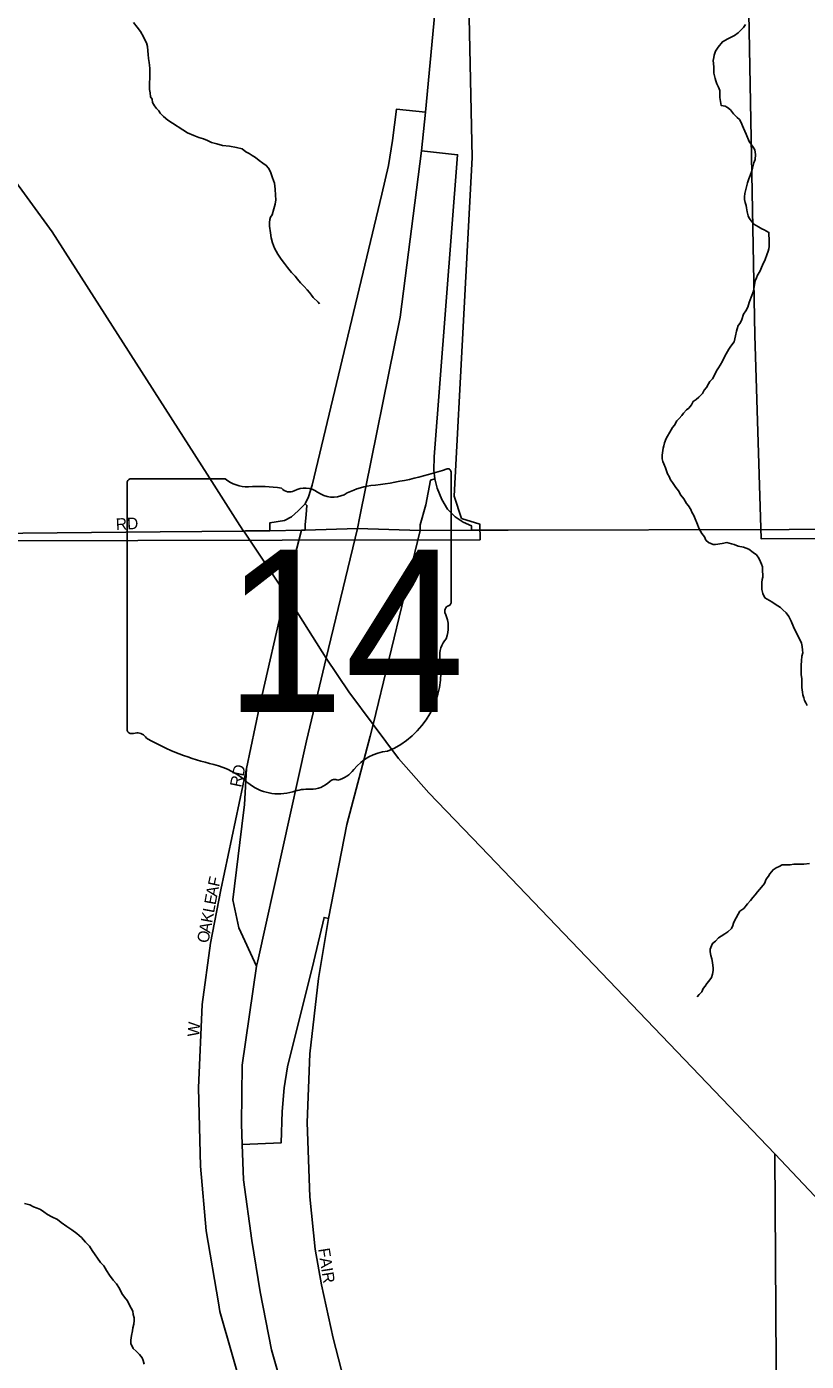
# Model space of a CAD drawing. Extents: x 2010165 to 2382125, y 1060529 to 1407316.
# Drawn here: x 2237687 to 2241036, y 1226610 to 1232343 of the extents above; entities that cross this region are included whole.
import ezdxf

# ---------------------------------------------------------------- set-up
doc = ezdxf.new("R2010")
doc.units = 0
for name, color, linetype in [('GM_X_City_Street', 7, 'Continuous'), ('GM_X_City_Street_Text', 7, 'Continuous'), ('GM_X_Corporation', 7, 'Continuous'), ('GM_X_Interchange_Ramps', 7, 'Continuous'), ('GM_X_Interstate_Route', 7, 'Continuous'), ('GM_X_Minor_River', 7, 'Continuous'), ('GM_X_State_Location', 7, 'Continuous'), ('GM_X_State_Route', 7, 'Continuous'), ('GM_X_State_Shield', 7, 'Continuous')]:
    doc.layers.add(name, color=color, linetype=linetype)

msp = doc.modelspace()

# ---------------------------------------------------------------- linework, layer by layer
at = {"layer": 'GM_X_City_Street'}
for points in [[(2238626.9, 1230176.4), (2238731.4, 1230177.2), (2238867.2, 1230179.8), (2238883.6, 1230180.2), (2239107.5, 1230187.2), (2239377.1, 1230179.2), (2239597.6, 1230179.7), (2239755, 1230180.1)], [(2239755, 1230180.1), (2240962.1, 1230183.3)], [(2240962.1, 1230183.3), (2243046, 1230188.8), (2244688.1, 1230170.7)], [(2235752.7, 1230147.9), (2238261.1, 1230172.8)], [(2238261.1, 1230172.8), (2238618.4, 1230176.3), (2238626.9, 1230176.4)], [(2238867.2, 1230179.8), (2238797.7, 1229908.7)], [(2239162.1, 1229294.8), (2239175.1, 1229344.5), (2239377.1, 1230179.2)], [(2239638, 1228819.1), (2239415.1, 1229052), (2239284.9, 1229199.6), (2239175.1, 1229344.5), (2239070.9, 1229485.5), (2238973.8, 1229630), (2238797.7, 1229908.7)], [(2238974.4, 1228460.1), (2238983, 1228512.3), (2239063, 1228915.7), (2239162.1, 1229294.8)], [(2238631.3, 1229156.2), (2238521.7, 1228634.7), (2238476.2, 1228405.1), (2238441, 1228142.2), (2238424.7, 1227785), (2238433.9, 1227447.8), (2238458.7, 1227169.4), (2238510.5, 1226860.8)], [(2246206.9, 1221908.4), (2243454.2, 1224830), (2242126.8, 1226203.4), (2240900.2, 1227500.2), (2239638, 1228819.1)], [(2239622.3, 1224816.9), (2239477, 1225202.6), (2239365.2, 1225503), (2239278.9, 1225760.9), (2239061.6, 1226487.1), (2239003, 1226709.3), (2238953.2, 1226938), (2238926, 1227090.7), (2238903.3, 1227315.7), (2238891.5, 1227635.4), (2238903.3, 1227931), (2238940.5, 1228253.6), (2238974.4, 1228460.1)], [(2240926.9, 1221944.3), (2240947.4, 1222037.6), (2240955.4, 1222139.6), (2240951.4, 1223055.3), (2240917.7, 1224799.3), (2240900.2, 1227500.2)], [(2238510.5, 1226860.8), (2238516.9, 1226823), (2238625.7, 1226443.7), (2238795.8, 1225896.2), (2238851.4, 1225682.8), (2238891.7, 1225463.1), (2238911.4, 1225222.7), (2238910, 1224952.2), (2238905.6, 1224805.4)]]:
    msp.add_lwpolyline(points, dxfattribs=at)
at = {"layer": 'GM_X_Corporation'}
for points in [[(2244438.3, 1240916.6), (2244454.7, 1234686.7), (2244523.9, 1231060.2), (2244531.4, 1230165.7), (2243146.8, 1230147.7), (2240842.5, 1230142), (2240815.3, 1231017.2), (2240781.2, 1232864.7), (2240832.2, 1234935), (2240601, 1234961.5), (2240433.5, 1234977.7), (2240197.9, 1234974.4), (2239933.3, 1234949), (2239664.2, 1234913), (2239497.7, 1234890.9), (2239363.7, 1234889.5), (2239171.3, 1234905.3), (2239095.6, 1238274.6)], [(2239578, 1232850.2), (2239600.8, 1231781.4), (2239523.9, 1230326.2), (2239555.1, 1230230.1), (2239633.6, 1230206.1), (2239634.7, 1230139.1), (2238784.3, 1230137), (2235686.4, 1230129.3), (2233283.1, 1230098.7), (2233281.8, 1231320.6), (2233190, 1231319.3), (2232740.5, 1231920.6), (2232976.3, 1232123.5), (2233032.5, 1234349.8)], [(2237423.9, 1224843.7), (2236235.1, 1227810.3), (2235997.7, 1228390), (2235714.8, 1229098.3), (2235686.4, 1230129.3), (2238784.3, 1230137), (2239634.7, 1230139.1), (2239633.6, 1230206.1), (2239555.1, 1230230.1), (2239523.9, 1230326.2), (2239600.8, 1231781.4), (2239578, 1232850.2), (2240781.2, 1232864.7), (2240815.3, 1231017.2), (2240842.5, 1230142), (2243146.8, 1230147.7)]]:
    msp.add_lwpolyline(points, dxfattribs=at)
at = {"layer": 'GM_X_Interchange_Ramps'}
for points in [[(2239400.1, 1231975.6), (2239276.4, 1231988.8), (2239258.6, 1231853.8), (2239241.7, 1231746.3), (2239212, 1231623.5), (2238913.6, 1230372.6), (2238897.9, 1230323.2), (2238883.1, 1230293.3), (2238853.7, 1230263.1), (2238824.7, 1230236.9), (2238795, 1230222), (2238731.3, 1230211.4), (2238731.4, 1230177.2)], [(2239597.6, 1230179.7), (2239597.6, 1230199), (2239562.2, 1230214.9), (2239527.8, 1230237.5), (2239495.1, 1230270.2), (2239470.6, 1230311.9), (2239450.6, 1230359.9), (2239440, 1230400.2), (2239435.9, 1230438.3), (2239437.4, 1230495), (2239538.3, 1231792.5), (2239382.5, 1231809.2)], [(2239377.1, 1230179.2), (2239377.1, 1230202.8), (2239401.5, 1230288.4), (2239421.8, 1230395.4), (2239440, 1230400.2)], [(2238883.1, 1230293.3), (2238891.2, 1230286.1), (2238888.3, 1230247.7), (2238883.6, 1230203.3), (2238883.6, 1230180.2)], [(2238612.8, 1227541.3), (2238780.6, 1227548.2), (2238784.4, 1227682), (2238793.6, 1227783.8), (2238807.9, 1227874.6), (2238920.7, 1228328.6), (2238964.6, 1228516.6), (2238983, 1228512.3)]]:
    msp.add_lwpolyline(points, dxfattribs=at)
at = {"layer": 'GM_X_Interstate_Route'}
for points in [[(2239118, 1230239.3), (2239290.9, 1231095.3), (2239382.5, 1231809.2), (2239400.1, 1231975.6), (2239597.8, 1234080), (2239663, 1234898.7)], [(2238679.9, 1228330.3), (2238888.8, 1229275.6), (2238973.8, 1229630), (2239107.5, 1230187.2), (2239118, 1230239.3)], [(2239534.1, 1223957.3), (2239366.5, 1224514), (2239281, 1224811.4), (2239251.6, 1224913.9), (2239117.8, 1225365.1), (2238986.1, 1225810.4), (2238874.3, 1226185.4), (2238798.5, 1226448.1), (2238738.6, 1226658.7), (2238690.7, 1226907.4), (2238654.9, 1227128), (2238619, 1227388.7), (2238612.8, 1227541.3), (2238609.2, 1227629.3), (2238613.3, 1227882), (2238674.8, 1228307.1), (2238679.9, 1228330.3)]]:
    msp.add_lwpolyline(points, dxfattribs=at)
at = {"layer": 'GM_X_Minor_River'}
for points in [[(2238145.9, 1232361.3), (2238162.3, 1232341.4), (2238176.6, 1232321.6), (2238189, 1232299.6), (2238195.3, 1232285.7), (2238201.5, 1232273.7), (2238205.8, 1232257.7), (2238208.1, 1232239.6), (2238208.4, 1232223.6), (2238210.7, 1232205.5), (2238212.9, 1232189.5), (2238215.1, 1232177.5), (2238215.4, 1232163.4), (2238215.6, 1232145.3), (2238216, 1232121.2), (2238214.4, 1232101.1), (2238214.6, 1232083), (2238214.8, 1232073), (2238217, 1232058.9), (2238219.3, 1232040.9), (2238225.5, 1232030.9), (2238227.8, 1232016.9), (2238236, 1232003), (2238244.3, 1231991), (2238254.5, 1231981.1), (2238260.6, 1231971.2), (2238274.9, 1231957.3), (2238293.3, 1231941.5), (2238378.5, 1231886.5), (2238404.8, 1231874.9), (2238427, 1231867.1), (2238447.2, 1231861.4), (2238463.4, 1231853.6), (2238481.6, 1231845.8), (2238503.7, 1231840.1), (2238528, 1231832.5), (2238558.2, 1231828.9), (2238588.4, 1231823.3), (2238612.5, 1231817.6), (2238628.8, 1231805.8), (2238643, 1231798), (2238655.2, 1231790.1), (2238669.4, 1231780.3), (2238685.6, 1231768.5), (2238701.9, 1231756.6), (2238716.1, 1231746.8), (2238726.3, 1231734.9), (2238734.6, 1231719), (2238743.1, 1231693), (2238751.5, 1231671), (2238753.9, 1231644.9), (2238756.3, 1231618.8), (2238756.7, 1231598.7), (2238755, 1231580.6), (2238749.3, 1231560.5)], [(2240774.7, 1232351.6), (2240766.9, 1232339.4), (2240755, 1232327.2), (2240743.1, 1232317), (2240727.3, 1232304.7), (2240699.4, 1232290.2), (2240675.5, 1232277.8), (2240657.8, 1232255.4), (2240646, 1232237.2), (2240640.3, 1232221), (2240638.4, 1232211), (2240636.7, 1232196.9), (2240636.8, 1232184.8), (2240639.1, 1232168.8), (2240639.3, 1232156.7), (2240639.5, 1232142.7), (2240643.9, 1232120.6), (2240648.1, 1232110.6), (2240652.3, 1232096.6), (2240658.6, 1232082.7), (2240664.8, 1232068.7), (2240665.3, 1232038.6), (2240669.9, 1232004.5), (2240688, 1232000.7), (2240698.2, 1231994.9), (2240710.4, 1231985), (2240722.7, 1231969.1), (2240739, 1231953.3), (2240749.2, 1231943.4), (2240755.4, 1231933.4), (2240765.8, 1231907.4), (2240778.3, 1231881.5), (2240790.9, 1231849.5), (2240807.3, 1231825.7), (2240815.6, 1231813.7), (2240817.9, 1231793.7), (2240816.2, 1231771.6), (2240810.4, 1231757.4), (2240804.8, 1231735.2), (2240801, 1231719.1), (2240795.3, 1231702.9), (2240789.5, 1231688.8), (2240783.7, 1231672.6), (2240778.1, 1231648.4), (2240772.4, 1231626.3), (2240770.6, 1231612.2), (2240770.8, 1231600.1), (2240773, 1231588.1), (2240777.3, 1231574.1), (2240779.4, 1231564.1), (2240781.7, 1231548.1), (2240786, 1231530), (2240790.2, 1231520.1), (2240810.7, 1231494.2), (2240831, 1231482.5), (2240845.2, 1231474.6), (2240855.3, 1231470.8), (2240865.4, 1231464.9), (2240875.5, 1231459), (2240875.7, 1231447), (2240876, 1231430.9), (2240876.2, 1231416.8)], [(2238749.3, 1231560.5), (2238741.7, 1231534.2), (2238733.8, 1231524.1), (2238731.9, 1231514), (2238730.1, 1231501.9), (2238730.4, 1231485.8), (2238734.9, 1231457.8), (2238737.2, 1231435.7), (2238743.6, 1231413.7), (2238752, 1231391.7), (2238766.5, 1231365.8), (2238780.9, 1231343.9), (2238795.2, 1231326.1), (2238807.6, 1231308.2), (2238824, 1231286.3), (2238840.3, 1231270.5), (2238850.5, 1231258.6), (2238862.9, 1231242.7), (2238879.2, 1231226.8), (2238891.4, 1231213), (2238901.7, 1231201.1), (2238909.9, 1231189.1), (2238918.1, 1231179.2), (2238938.5, 1231159.4), (2238945.5, 1231152.6)], [(2240876.2, 1231416.8), (2240876.5, 1231398.8), (2240874.7, 1231388.7), (2240872.8, 1231378.6), (2240867.1, 1231362.5), (2240859.3, 1231342.2), (2240847.7, 1231318), (2240836.1, 1231291.7), (2240826.3, 1231275.5), (2240822.5, 1231263.4), (2240816.6, 1231251.2), (2240812.9, 1231235.1), (2240809.3, 1231206.9), (2240799.7, 1231180.6), (2240790, 1231158.4), (2240784.3, 1231138.2), (2240776.6, 1231122.1), (2240766.8, 1231107.8), (2240759.1, 1231085.6), (2240751.3, 1231069.4), (2240743.4, 1231059.3), (2240739.7, 1231045.2), (2240735.8, 1231035.1), (2240732.3, 1231014.6)], [(2240732.3, 1231014.6), (2240725.5, 1230988.3), (2240711.7, 1230970.1), (2240703.9, 1230957.9), (2240692.1, 1230937.7), (2240682.3, 1230919.5), (2240676.5, 1230905.4), (2240666.7, 1230889.2), (2240658.8, 1230877), (2240651, 1230864.9), (2240643.2, 1230848.7), (2240633.4, 1230830.5), (2240621.5, 1230818.3), (2240615.6, 1230808.2), (2240607.8, 1230792.1), (2240597.9, 1230781.9), (2240590.1, 1230767.7), (2240574.3, 1230751.5), (2240562.4, 1230741.3), (2240550.5, 1230733.1), (2240542.7, 1230718.9), (2240530.8, 1230704.7), (2240520.9, 1230696.6), (2240509.1, 1230682.4), (2240501.2, 1230672.2), (2240489.3, 1230660), (2240479.4, 1230649.9), (2240469.6, 1230631.7), (2240461.8, 1230621.5), (2240455.9, 1230611.4), (2240434.3, 1230573), (2240426.6, 1230554.8), (2240424.7, 1230542.7), (2240420.8, 1230532.6), (2240417.2, 1230502.5), (2240417.4, 1230486.4), (2240419.6, 1230474.4), (2240423.7, 1230464.4), (2240431.9, 1230448.4), (2240434.1, 1230438.4), (2240440.3, 1230422.4), (2240446.5, 1230410.5), (2240452.7, 1230396.5), (2240460.8, 1230384.6), (2240475.1, 1230362.6), (2240487.3, 1230348.8), (2240497.6, 1230330.8), (2240509.8, 1230314.9), (2240522.1, 1230295), (2240530.2, 1230285), (2240540.5, 1230269.1), (2240544.6, 1230257.1), (2240552.8, 1230243.2), (2240559, 1230229.2), (2240565.3, 1230211.2), (2240575.6, 1230185.2), (2240587.9, 1230165.3), (2240598.1, 1230151.4), (2240604.3, 1230137.4), (2240616.4, 1230127.5), (2240636.6, 1230117.7), (2240646.6, 1230117.8), (2240674.6, 1230122.2), (2240694.6, 1230126.5), (2240704.6, 1230124.6), (2240714.7, 1230120.7), (2240726.8, 1230118.9), (2240742.9, 1230111), (2240767, 1230107.3), (2240789.2, 1230097.6), (2240807.4, 1230083.7), (2240821.5, 1230073.9), (2240831.7, 1230059.9), (2240839.9, 1230044), (2240844.1, 1230034), (2240848.2, 1230022), (2240848.5, 1230001.9), (2240848.7, 1229989.9), (2240848.8, 1229977.8), (2240846.9, 1229967.8), (2240845.1, 1229955.7), (2240845.4, 1229935.6), (2240845.5, 1229925.6), (2240849.7, 1229907.6), (2240858, 1229889.6), (2240868.1, 1229883.7), (2240878.2, 1229877.8), (2240888.3, 1229871.9), (2240902.4, 1229862.1), (2240924.6, 1229848.3), (2240934.8, 1229838.4), (2240949, 1229824.5), (2240961.2, 1229808.6), (2240971.5, 1229788.6), (2240981.8, 1229764.7), (2241014.8, 1229694.8), (2241019, 1229680.8), (2241019.2, 1229664.7), (2241021.4, 1229652.7), (2241017.5, 1229638.6), (2241015.8, 1229618.5)], [(2241015.8, 1229618.5), (2241014, 1229600.4), (2241014.2, 1229586.4), (2241014.4, 1229572.3), (2241014.6, 1229558.3), (2241016.8, 1229542.2), (2241017, 1229524.1), (2241017.3, 1229504.1), (2241019.5, 1229484), (2241021.7, 1229472), (2241025.9, 1229460), (2241028, 1229448), (2241034.1, 1229438), (2241040.3, 1229426.1)], [(2241049.1, 1228747.4), (2241025.1, 1228745.1), (2241001.1, 1228744.8), (2240983, 1228744.6), (2240967, 1228742.4), (2240955, 1228742.2), (2240933, 1228741.9), (2240919, 1228735.8), (2240907.1, 1228729.6), (2240893.2, 1228721.4), (2240879.4, 1228703.1), (2240873.5, 1228693), (2240863.6, 1228680.8), (2240855.8, 1228662.6), (2240844, 1228646.4), (2240826.3, 1228626.1), (2240816.4, 1228613.9)], [(2240816.4, 1228613.9), (2240806.5, 1228601.8), (2240796.7, 1228589.6), (2240782.8, 1228575.4), (2240767.1, 1228555.1), (2240751.2, 1228542.8), (2240727.7, 1228502.4), (2240723.8, 1228492.3), (2240719.9, 1228482.2), (2240714.1, 1228468.1), (2240698.3, 1228453.8), (2240686.3, 1228445.6), (2240670.4, 1228435.4), (2240658.5, 1228429.2), (2240646.7, 1228415), (2240632.8, 1228404.8), (2240628.9, 1228394.7), (2240623.1, 1228380.6), (2240623.2, 1228368.5), (2240625.4, 1228352.5), (2240629.6, 1228338.5), (2240633.8, 1228322.5), (2240634, 1228310.4), (2240636.1, 1228300.4), (2240636.3, 1228288.4), (2240632.5, 1228272.3), (2240628.7, 1228258.1), (2240616.9, 1228241.9), (2240609, 1228231.8), (2240601.1, 1228221.7), (2240593.2, 1228211.5), (2240587.4, 1228197.4), (2240575.5, 1228185.2), (2240567.6, 1228175)], [(2237677.7, 1227286.9), (2237699.9, 1227281.1), (2237716, 1227273.3), (2237732.1, 1227267.5), (2237746.2, 1227261.6), (2237760.4, 1227251.8), (2237776.5, 1227239.9), (2237794.7, 1227230.1), (2237818.9, 1227218.4), (2237835.1, 1227206.5), (2237859.4, 1227188.8), (2237881.6, 1227175), (2237901.8, 1227159.2), (2237922.1, 1227141.4), (2237940.4, 1227121.5), (2237956.6, 1227103.7), (2237968.9, 1227085.7), (2238003.6, 1227034), (2238017.8, 1227020.1), (2238030.1, 1227000.2), (2238042.4, 1226980.2), (2238058.7, 1226958.4), (2238072.9, 1226942.5), (2238085.2, 1226922.6), (2238095.5, 1226900.6), (2238107.7, 1226884.7), (2238120, 1226868.8), (2238128.2, 1226850.8), (2238142.6, 1226824.9), (2238144.8, 1226810.9), (2238149, 1226796.9), (2238149.1, 1226784.8), (2238147.3, 1226768.7), (2238143.5, 1226752.6), (2238141.7, 1226740.6), (2238137.9, 1226720.4), (2238134.2, 1226700.3), (2238134.4, 1226686.2), (2238144.7, 1226664.3), (2238156.8, 1226652.4), (2238171.1, 1226638.5), (2238183.3, 1226624.6), (2238187.4, 1226612.6), (2238191.6, 1226596.6)]]:
    msp.add_lwpolyline(points, dxfattribs=at)
at = {"layer": 'GM_X_State_Route'}
for points in [[(2236867.7, 1233485), (2236872.7, 1233474.3), (2237080.1, 1233051.8), (2237141.6, 1232934), (2237351.5, 1232187.1), (2237413, 1232052), (2237500, 1231907.5), (2237605, 1231724.4), (2237797.1, 1231461.7), (2238462.2, 1230420.8)], [(2238462.2, 1230420.8), (2238603.4, 1230199.9)], [(2238603.4, 1230199.9), (2238618.4, 1230176.3), (2238619.3, 1230175), (2238797.7, 1229908.7), (2238793.9, 1229892.1)], [(2238793.9, 1229892.1), (2238687, 1229423.1), (2238631.3, 1229156.2), (2238622.3, 1229000), (2238618.3, 1228966.4)], [(2238618.3, 1228966.4), (2238572.8, 1228591.4), (2238597.7, 1228471.6), (2238674.8, 1228307.1)]]:
    msp.add_lwpolyline(points, dxfattribs=at)
at = {"layer": 'GM_X_State_Shield'}
for p, q in [((2239510.5, 1229873.2), (2239510.5, 1230426)), ((2238118.3, 1230381.6), (2238118.3, 1229325)), ((2238539.7, 1230399.8), (2238132, 1230399.8)), ((2239510.4, 1229873.4), (2239510.5, 1229873.2))]:
    msp.add_line(p, q, dxfattribs=at)
for centre, radius, start, end in [((2239014.6, 1231840.3), 1476.4, 275.84447, 288.90645), ((2239495, 1230428.3), 15.5, 351.86209, 97.738), ((2238134.3, 1230383.8), 16.1, 98.1301, 188.1301), ((2238636.8, 1230522.4), 156.4, 231.61951, 271.11188), ((2238688.7, 1229806.6), 561.6, 80.48669, 94.98827), ((2238816.2, 1230389.3), 45.1, 219.79206, 297.10237), ((2238882.4, 1230267.2), 93.8, 54.46668, 119.14113), ((2239202.9, 1230077), 297, 97.34618, 120.76885), ((2239003.5, 1230434.7), 112.9, 233.85621, 294.82819), ((2239506.9, 1229832.6), 24, 107.94398, 210.33697), ((2239494, 1229871.1), 16.6, 289.60381, 7.73413), ((2239354.3, 1229762.8), 144, 340.03296, 23.64957), ((2239566, 1229641.9), 104.8, 136.8065, 186.92959), ((2239097.3, 1229571.6), 369.3, 292.30889, 8.98584), ((2238134.4, 1229322.6), 16.3, 171.95839, 258.30661), ((2238136.9, 1229430.8), 124.2, 267.33899, 280.60386), ((2238162.3, 1229264), 44.8, 29.74838, 93.27175), ((2238727.6, 1230213.3), 1066.1, 240.41292, 257.1985), ((2239253, 1229028.3), 202.2, 94.40312, 142.57675), ((2238409.7, 1228850.3), 333.6, 47.18416, 75.83597), ((2238996.7, 1229222.6), 119.3, 282.87319, 323.27711), ((2238770.5, 1229258.8), 211.7, 230.70037, 286.29184), ((2238908.3, 1229179.6), 112.8, 268.77702, 315.54927), ((2239010.3, 1229077.3), 31.8, 65.75173, 132.64842), ((2238892.8, 1228893.4), 173.9, 85.69512, 111.20995)]:
    msp.add_arc(centre, radius, start, end, dxfattribs=at)

# ---------------------------------------------------------------- texts
at = {"layer": 'GM_X_City_Street_Text'}
for s, rotation, p in [('RD', 3.01098, (2238071.2, 1230180.2)), ('RD', 78.11829, (2238608.1, 1229072.7)), ('F', 77.46822, (2238513.3, 1228645.4)), ('A', 78.73721, (2238504.8, 1228602.5)), ('E', 79.31153, (2238498.3, 1228568)), ('K', 79.29441, (2238483.6, 1228490.2)), ('L', 79.30454, (2238491.8, 1228533.5)), ('A', 79.31827, (2238475.4, 1228447)), ('O', 79.29441, (2238467.3, 1228403.7)), ('W', 85.60386, (2238427.5, 1228002.3)), ('FAIR', 278.88317, (2238939, 1227092.2))]:
    msp.add_text(s, height=50, rotation=rotation, dxfattribs=at).set_placement(p)
at = {"layer": 'GM_X_State_Location'}
for s in ['s', 'r']:
    msp.add_text(s, height=1, dxfattribs=at).set_placement((2238798.7, 1229783))
msp.add_text('14', height=1, rotation=0.00001, dxfattribs=at).set_placement((2238546.9, 1229710.3))
at = {"layer": 'GM_X_State_Shield'}
msp.add_text('14', height=696.1, dxfattribs=at).set_placement((2238535, 1229399.5))

doc.saveas('drawing.dxf')
